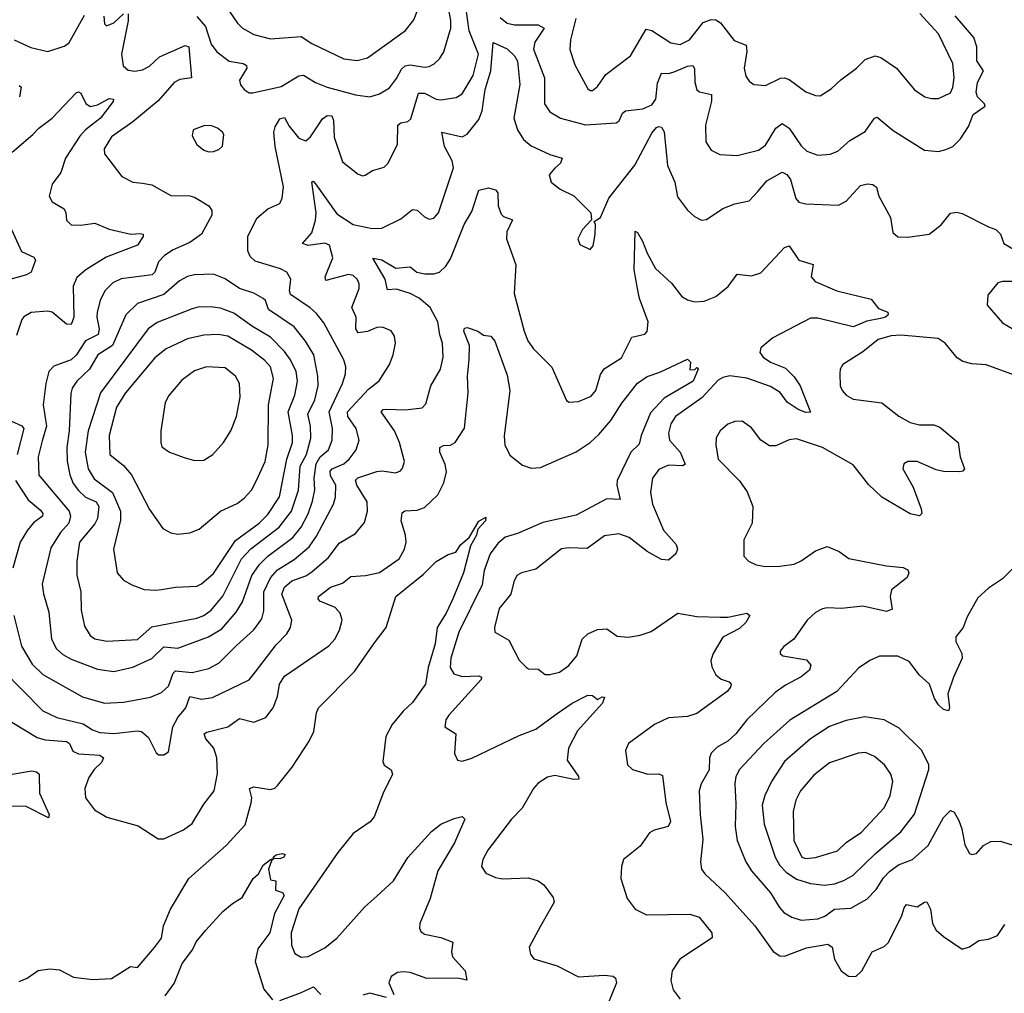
# Model space of a CAD drawing. Extents: x 1550320 to 1685906, y 509093 to 640511.
# Tile 491 of 532: x 1632957 to 1637112, y 611270 to 615380. Entities that reach past the tile are written whole.
import ezdxf

# ---------------------------------------------------------------- set-up
doc = ezdxf.new("R2010")
doc.units = 0

msp = doc.modelspace()

# ---------------------------------------------------------------- linework, layer by layer
at = {"layer": '0CON20XD'}
for points in [[(1633765, 615528.9), (1633876.9, 615365), (1633897.5, 615345), (1633945, 615317.9), (1634015, 615298.8), (1634145, 615309.5), (1634189.8, 615279.8), (1634324.7, 615214.7), (1634381.4, 615208.6), (1634425, 615218.8), (1634585.6, 615335), (1634620.4, 615379.6), (1634648.3, 615451.7)], [(1633475, 614690.5), (1633515, 614683.6), (1633595, 614637.5), (1633675, 614637.1), (1633695, 614630.5), (1633755.7, 614595), (1633768.6, 614575), (1633767.5, 614555), (1633724.4, 614475), (1633675, 614439.2), (1633605, 614408.9), (1633567.9, 614385), (1633542.6, 614357.4), (1633527.8, 614315), (1633516.9, 614303.1), (1633385, 614286.3), (1633350.9, 614269.1), (1633316.1, 614235), (1633296.7, 614195), (1633284.7, 614145), (1633282.9, 614125), (1633292.7, 614075), (1633288.3, 614051.7), (1633234.9, 614025.1), (1633195.4, 613964.6), (1633175, 613944.7), (1633102, 613918), (1633080.8, 613895), (1633066.9, 613845), (1633055.9, 613755), (1633070.8, 613665), (1633052.5, 613602.5), (1633035.2, 613535), (1633038.3, 613458.2), (1633165.4, 613305), (1633171, 613285), (1633164.3, 613255), (1633129.5, 613215), (1633088.8, 613151.2), (1633052, 612998), (1633057.3, 612957.3), (1633079.9, 612879.9), (1633091.8, 612765), (1633112, 612725), (1633139.9, 612699.9), (1633175, 612680.2), (1633285, 612638.9), (1633355, 612629.2), (1633435, 612647.6), (1633515, 612684.3), (1633565, 612733.5), (1633625, 612727.7), (1633754.2, 612775.8), (1633810.5, 612809.5), (1633870.1, 612879.9), (1633897.2, 612922.8), (1633936.6, 613033.4), (1633969.1, 613080.9), (1634005, 613116.2), (1634110.5, 613195), (1634145, 613238.7), (1634174.4, 613295), (1634192.7, 613347.3), (1634202.3, 613395), (1634199.5, 613445), (1634208.9, 613505), (1634224.9, 613535.1), (1634259.7, 613565), (1634276.2, 613605), (1634276.9, 613655), (1634263.3, 613725), (1634319.4, 613845), (1634332.5, 613885), (1634333.8, 613915), (1634324.5, 613945), (1634240.6, 614100.6), (1634210.3, 614140.3), (1634183.3, 614163.3), (1634100.5, 614220.5), (1634095.3, 614235), (1634101.9, 614285), (1634084.2, 614315), (1634058.5, 614328.5), (1633951.2, 614361.2), (1633930.3, 614380.3), (1633920.4, 614405), (1633920, 614465), (1633957.4, 614542.6), (1634005, 614582), (1634055, 614603.8), (1634065, 614627.5), (1634070.4, 614675), (1634035.3, 614845), (1634030.3, 614905), (1634035, 614927.5), (1634055, 614961.8), (1634075, 614966.9), (1634095, 614930.6), (1634135, 614880), (1634165, 614869.5), (1634185, 614885.6), (1634235, 614962.1), (1634255, 614975.3), (1634274.6, 614974.6), (1634282, 614955), (1634284.7, 614885), (1634319.7, 614779.7), (1634385, 614728.8), (1634405, 614721.2), (1634415.7, 614724.3), (1634445.7, 614744.3), (1634495, 614758), (1634512, 614775), (1634551.4, 614855), (1634552.9, 614935), (1634565, 614944.5), (1634595, 614950.5), (1634607.6, 614962.4), (1634640.3, 615069.7), (1634665, 615070.7), (1634715, 615045.4), (1634735, 615041.5), (1634798.9, 615051.1), (1634825, 615067.1), (1634870.5, 615145), (1634893.3, 615235), (1634853.6, 615333.6), (1634839.3, 615435)], [(1633705, 615393.8), (1633741.7, 615351.7), (1633765, 615277.1), (1633789.6, 615245), (1633840.6, 615205), (1633900, 615195), (1633915, 615187.1), (1633915.5, 615175), (1633884.3, 615125), (1633889.2, 615105), (1633905, 615086), (1633925, 615072), (1633941.7, 615071.7), (1634061.2, 615098.8), (1634135, 615142.7), (1634155, 615145.6), (1634205.3, 615115.3), (1634255, 615095.3), (1634375, 615063.4), (1634435, 615055.3), (1634475, 615067.3), (1634517.5, 615092.5), (1634547.9, 615132.1), (1634568.4, 615171.6), (1634584.4, 615185.6), (1634605, 615190.3), (1634665, 615180.4), (1634685, 615182.5), (1634706.6, 615193.4), (1634728.1, 615215), (1634746.5, 615245), (1634776.1, 615345), (1634776.7, 615376.7), (1634764.3, 615445)], [(1632934.6, 615294.6), (1633005, 615262.2), (1633075.6, 615245.6), (1633145, 615267.8), (1633165, 615281.1), (1633231.3, 615398.7)], [(1633311.8, 615395), (1633315, 615362.5), (1633324.3, 615354.3), (1633355, 615367.5), (1633395, 615404.4)], [(1633415.6, 615405), (1633415.4, 615375.4), (1633386.9, 615235), (1633394.4, 615185), (1633415, 615167.1), (1633442.8, 615162.8), (1633475, 615168.5), (1633505, 615184.6), (1633547.1, 615222.9), (1633655, 615270.7), (1633670.9, 615265), (1633682, 615135), (1633632.9, 615127.1), (1633608.5, 615115), (1633542, 615038), (1633435, 614948.8), (1633345, 614885.5), (1633313.5, 614835), (1633315, 614814), (1633388.8, 614718.8), (1633434.5, 614694.5), (1633475, 614690.5)], [(1634985, 615389.2), (1635015, 615365.3), (1635045, 615358.9), (1635145, 615358.1), (1635170, 615345), (1635130.5, 615285), (1635125.2, 615255.2), (1635171.3, 615135), (1635172.1, 615025), (1635195, 614990.6), (1635238.8, 614965), (1635345, 614936.9), (1635475, 614944.4), (1635486.9, 614953.1), (1635500.9, 614985), (1635514.2, 614995), (1635586.3, 615003.7), (1635625, 615021.2), (1635641.1, 615045), (1635648.3, 615111.7), (1635665, 615154.3), (1635695, 615153.1), (1635719.4, 615160.6), (1635775, 615184.6), (1635797.5, 615187.5), (1635804.6, 615174.6), (1635806.9, 615116.9), (1635815, 615083.8), (1635825.5, 615075.5), (1635876.9, 615065), (1635877, 615037), (1635851.9, 614935), (1635853.1, 614865), (1635875, 614830), (1635911.3, 614811.3), (1635985, 614807.3), (1636075, 614828.9), (1636105, 614850.4), (1636148.3, 614921.7), (1636175, 614942.5), (1636205, 614921.8), (1636255, 614847.1), (1636279.2, 614825), (1636325, 614808.5), (1636377.6, 614812.4), (1636409.2, 614825), (1636460.2, 614869.8), (1636525, 614908.9), (1636565, 614964), (1636575, 614969.2), (1636642.9, 614912.9), (1636775, 614829.4), (1636834.4, 614824.4), (1636865, 614831.9), (1636895, 614845.6), (1636926.7, 614876.7), (1636961.1, 614928.9), (1636980.4, 614979.6), (1637031.2, 615015), (1637028.8, 615025), (1636999.2, 615055), (1636993.4, 615075), (1636999.1, 615115), (1637024.4, 615165), (1636996.1, 615206.1), (1636995.6, 615265.6), (1636984.2, 615305), (1636905, 615396.2)], [(1635304.8, 615385.2), (1635280.9, 615295), (1635278.9, 615255), (1635299.8, 615189.8), (1635355, 615088.8), (1635365, 615081.4), (1635375, 615081.9), (1635395, 615098.1), (1635430.6, 615149.4), (1635535, 615228.1), (1635600.4, 615339.6), (1635625, 615334.5), (1635705, 615281.9), (1635745, 615275.3), (1635783.1, 615295), (1635841.7, 615368.3), (1635875, 615381.2), (1635895, 615379.3), (1635915, 615367.3), (1635972.3, 615292.3), (1636022.5, 615272.5), (1636026.1, 615246.1), (1636013.8, 615175), (1636021.8, 615141.8), (1636035, 615121.2), (1636055, 615106.2), (1636105, 615102.5), (1636167.2, 615132.8), (1636185, 615134.5), (1636205, 615127.8), (1636275, 615075.6), (1636315, 615060), (1636335, 615059.2), (1636381.7, 615088.3), (1636423, 615127), (1636488.6, 615175), (1636525, 615211.8), (1636567.9, 615227.9), (1636591.1, 615221.1), (1636657.1, 615175), (1636733.7, 615083.7), (1636776.2, 615055), (1636805, 615047.1), (1636835, 615047.9), (1636885, 615071.4), (1636895, 615093.3), (1636901.1, 615135), (1636894.6, 615195), (1636835, 615320), (1636756.2, 615406.2)], [(1634488.3, 614081.7), (1634465, 614081.2), (1634425, 614064), (1634385, 614058.9), (1634375.8, 614075.8), (1634377.4, 614125), (1634358.8, 614165), (1634390, 614245), (1634390, 614265), (1634381.2, 614285), (1634365, 614300), (1634345, 614304.7), (1634248.7, 614278.7), (1634246.1, 614295), (1634278.9, 614375), (1634265, 614428), (1634245, 614436.2), (1634175, 614426.4), (1634151.2, 614435), (1634189.6, 614480.4), (1634206.2, 614533.8), (1634208.3, 614565), (1634190, 614695), (1634195, 614698), (1634205, 614686.9), (1634295, 614560.7), (1634365, 614515.8), (1634445, 614499.3), (1634485, 614500), (1634565, 614540), (1634615, 614579.4), (1634635, 614575.7), (1634665, 614547.5), (1634685, 614538.6), (1634705, 614542.5), (1634724.6, 614565.4), (1634788.5, 614755), (1634782.1, 614785), (1634750, 614845), (1634738.8, 614905), (1634825, 614885.5), (1634845, 614897.5), (1634895, 614959.1), (1634909, 614995), (1634921.1, 615085), (1634946, 615164), (1634955, 615283.8), (1635015, 615257.5), (1635045, 615227.1), (1635057.5, 615205), (1635067.1, 615107.1), (1635042.4, 614965), (1635058.2, 614915), (1635083.9, 614873.9), (1635115, 614847.9), (1635195, 614811.1), (1635246.4, 614796.4), (1635238.9, 614775), (1635216, 614754), (1635191.2, 614725), (1635200, 614695), (1635238, 614665), (1635296.1, 614636.1), (1635367.5, 614565), (1635370, 614535), (1635332.5, 614495), (1635312.5, 614455), (1635320.7, 614430.7), (1635365, 614410), (1635377.5, 614425), (1635386.1, 614473.9), (1635387.5, 614515), (1635381.7, 614528.3), (1635407.5, 614545), (1635443.3, 614626.7), (1635553.6, 614766.4), (1635625, 614901.4), (1635644.4, 614925), (1635655, 614929.4), (1635666.2, 614926.2), (1635677, 614907), (1635690.7, 614765), (1635721.2, 614695), (1635733, 614633), (1635775, 614576.2), (1635805, 614550), (1635835, 614534), (1635855, 614536.2), (1635925, 614582.9), (1635975, 614602.9), (1636035, 614615.8), (1636072.2, 614655), (1636110.6, 614699.4), (1636175, 614736.5), (1636195, 614726.4), (1636210.4, 614705), (1636232.9, 614625), (1636245, 614610), (1636275, 614602.9), (1636413, 614597), (1636445, 614614.3), (1636505, 614680.5), (1636535, 614687.8), (1636557.5, 614685), (1636573.1, 614673.1), (1636582.9, 614635), (1636632.5, 614545), (1636642.1, 614482.1), (1636663.4, 614463.4), (1636705, 614461.8), (1636795, 614475.5), (1636845.6, 614514.4), (1636885, 614563.5), (1636912.2, 614567.7), (1636935, 614562.7), (1637045, 614505.4), (1637076, 614495), (1637096, 614475), (1637110, 614435), (1637150.9, 614410.9)], [(1632955, 615103.1), (1632963.1, 615095), (1632955.9, 615055)], [(1632925, 614821.4), (1633013.1, 614895), (1633037.6, 614922.4), (1633094.4, 614965), (1633195, 615071.4), (1633205, 615075.8), (1633215, 615070), (1633237, 615027), (1633255, 615013.8), (1633285, 615020.8), (1633335, 615047.1), (1633353.3, 615045), (1633351.4, 615035), (1633298.8, 614965), (1633235, 614914.8), (1633211.6, 614888.4), (1633151.1, 614795), (1633131.5, 614735), (1633095, 614685.8), (1633082.2, 614635), (1633095, 614610.8), (1633145, 614581.2), (1633152.5, 614565), (1633154.4, 614534.4), (1633174.4, 614514.4), (1633215, 614512.5), (1633275, 614521.2), (1633335, 614495.4), (1633425.6, 614474.4), (1633465, 614477.8), (1633478.8, 614475), (1633478.1, 614465), (1633455, 614428.1), (1633322.6, 614377.4), (1633236.5, 614325), (1633197.8, 614292.2), (1633183.2, 614255), (1633185.3, 614124.7), (1633175, 614093.1), (1633155, 614094.6), (1633095, 614145.6), (1633075, 614150), (1633005.6, 614144.4), (1632974.2, 614125.8), (1632965.9, 614114.1), (1632943.4, 614046.6)], [(1633755, 614822.5), (1633775, 614824), (1633798.3, 614831.7), (1633813.6, 614846.4), (1633818.8, 614895), (1633813.3, 614905), (1633792.7, 614922.7), (1633764.2, 614934.2), (1633735, 614932.5), (1633690, 614915), (1633685, 614890), (1633705, 614853.3), (1633735, 614830), (1633755, 614822.5)], [(1634585, 613733.7), (1634655, 613742.2), (1634671.1, 613758.9), (1634692.5, 613835), (1634732.7, 613905), (1634744, 613956), (1634742.1, 614015), (1634729.8, 614049.8), (1634721.8, 614105), (1634689.7, 614165), (1634643.3, 614205), (1634605.5, 614225), (1634547.9, 614242.1), (1634510, 614240), (1634500.2, 614285), (1634447, 614373), (1634485, 614365.9), (1634545, 614330.9), (1634605, 614337.5), (1634633.8, 614313.8), (1634667.6, 614307.6), (1634705, 614307.6), (1634728.9, 614315), (1634755, 614339.2), (1634775, 614371.1), (1634833.1, 614515), (1634865, 614570), (1634895, 614660), (1634935, 614670), (1634965, 614662.5), (1634975, 614650), (1634976.2, 614595), (1634989.3, 614559.3), (1634999.2, 614549.2), (1635036.9, 614535), (1635013.3, 614485), (1635011.3, 614455), (1635050.8, 614345), (1635043.9, 614225), (1635085.6, 614065), (1635101.9, 614025), (1635125, 613990.8), (1635202.8, 613912.8), (1635265, 613773.3), (1635276.4, 613766.4), (1635315, 613768), (1635369.4, 613790.6), (1635387.8, 613815), (1635407.8, 613882.2), (1635423, 613907), (1635497, 613953), (1635540, 614040), (1635595, 614052.5), (1635605, 614063.8), (1635609.6, 614105), (1635573.2, 614203.2), (1635564.7, 614245.3), (1635550.7, 614325), (1635555, 614487.5), (1635565, 614482.5), (1635585.9, 614445.9), (1635604.7, 614394.7), (1635640.6, 614330.6), (1635708, 614268), (1635751.7, 614211.7), (1635775, 614197.5), (1635805, 614189.5), (1635845, 614192.5), (1635895, 614211.9), (1635946.6, 614253.4), (1635985, 614305.6), (1636045, 614298.8), (1636085, 614311.3), (1636185, 614418.6), (1636205, 614426), (1636244.6, 614364.6), (1636305, 614346.7), (1636297.5, 614295), (1636313.8, 614275), (1636405.6, 614235.6), (1636550.7, 614200.7), (1636581.7, 614161.7), (1636621.2, 614145), (1636622.5, 614135), (1636611.4, 614125), (1636589.2, 614119.2), (1636532, 614108), (1636475, 614083.5), (1636325, 614120.4), (1636295, 614120.2), (1636135, 614037.5), (1636084.5, 613995), (1636081.1, 613975), (1636094.5, 613955), (1636125.6, 613935), (1636188.8, 613908.8), (1636225, 613872.9), (1636251.2, 613835), (1636295, 613724), (1636275, 613722.4), (1636242.1, 613735), (1636195.2, 613765.2), (1636166.6, 613806.6), (1636125, 613832.5), (1636025, 613866.8), (1635953.7, 613876.3), (1635925, 613870.4), (1635905, 613858.2), (1635835.5, 613784.5), (1635725, 613705.5), (1635704.4, 613674.4), (1635695.4, 613635), (1635699.1, 613605), (1635745, 613554.4), (1635765.6, 613504.4), (1635755, 613497.1), (1635695, 613499.1), (1635655, 613481.1), (1635627.8, 613445), (1635618.5, 613385), (1635627.9, 613335), (1635674.6, 613225), (1635727.8, 613165), (1635733.1, 613145), (1635725.6, 613125), (1635695, 613099.4), (1635665, 613101.8), (1635605.2, 613135.2), (1635528.6, 613195), (1635485, 613210), (1635425, 613201.9), (1635352.6, 613147.4), (1635275, 613151.5), (1635243.8, 613146.2), (1635135, 613060.6), (1635074.5, 613045.5), (1635055, 613034), (1635042, 613008), (1635030, 612955), (1634980, 612895), (1634960.6, 612815), (1634962.5, 612795), (1635021.7, 612761.7), (1635065, 612676.7), (1635095.7, 612645.7), (1635105, 612640), (1635145, 612638), (1635175, 612615.8), (1635195, 612615.6), (1635235, 612625.6), (1635275, 612654.3), (1635308.1, 612695), (1635331.1, 612765), (1635355, 612787.3), (1635395.7, 612805.7), (1635435, 612808.6), (1635477.9, 612777.9), (1635525, 612773.1), (1635575, 612781.5), (1635622.1, 612797.9), (1635735, 612874.5), (1635815, 612860.8), (1635915, 612857.7), (1635945, 612858.5), (1636025.6, 612875.6), (1636038.8, 612865), (1636021.9, 612835), (1635995, 612810.9), (1635925, 612773.3), (1635883.8, 612705), (1635874.4, 612675), (1635877.9, 612647.9), (1635894.3, 612615), (1635917, 612597), (1635951.2, 612585), (1635960, 612575), (1635957.2, 612562.8), (1635942.9, 612545), (1635815, 612451.5), (1635775, 612438.9), (1635695, 612432.9), (1635636.2, 612405), (1635525.8, 612324.2), (1635514.2, 612295.8), (1635522, 612235), (1635543.3, 612215), (1635607.5, 612195), (1635655, 612196.9), (1635669.2, 612189.2), (1635683.7, 612076.3), (1635703.3, 611995), (1635693.8, 611975), (1635635, 611958.9), (1635615, 611947.1), (1635575, 611891.4), (1635505.8, 611835), (1635497.1, 611805), (1635494.4, 611755), (1635521.1, 611671.1), (1635555, 611625.8), (1635602.2, 611602.2), (1635785, 611604.5), (1635825, 611591.1), (1635877.8, 611525), (1635880, 611505), (1635742.9, 611415), (1635710.6, 611365), (1635704.3, 611325), (1635715.5, 611285.5), (1635744.2, 611245)], [(1632922.5, 614495), (1632965, 614402), (1633017.6, 614377.6), (1633024, 614365), (1633006, 614315), (1632986.4, 614303.6), (1632916.3, 614283.7)], [(1633325, 612756.5), (1633455, 612763.8), (1633515, 612817.1), (1633705, 612854.3), (1633734.4, 612865.6), (1633765, 612888.4), (1633815, 612947.1), (1633893.5, 613105), (1633933.3, 613146.6), (1634052.2, 613237.8), (1634104.6, 613305.4), (1634133.9, 613393.9), (1634141.2, 613495), (1634167, 613545), (1634185.6, 613614.4), (1634183.8, 613665), (1634173.3, 613715), (1634203.1, 613775), (1634217.1, 613835), (1634215.6, 613875.6), (1634199.2, 613965), (1634163.6, 614023.6), (1634115, 614083.4), (1634006.8, 614156.8), (1633994.8, 614194.8), (1633985, 614203.9), (1633945.2, 614225.2), (1633885, 614245.3), (1633825, 614286.8), (1633775, 614305.6), (1633695, 614303.2), (1633665, 614296), (1633632.3, 614277.7), (1633565, 614220.5), (1633455, 614181.8), (1633404.6, 614135), (1633349.1, 614005), (1633287.2, 613965), (1633251.7, 613905), (1633197.8, 613855), (1633178.8, 613825), (1633172.6, 613802.6), (1633165.7, 613645), (1633155.6, 613575), (1633157.2, 613517.2), (1633168.7, 613458.7), (1633182.8, 613422.8), (1633205, 613392.4), (1633235.1, 613365.1), (1633280, 613345), (1633290.7, 613325), (1633285.3, 613275.3), (1633275, 613251.5), (1633209.2, 613175), (1633198.2, 613095), (1633198.2, 613035), (1633214.6, 612965), (1633217.3, 612887.3), (1633230.2, 612820.2), (1633255, 612780.8), (1633275, 612766.7), (1633325, 612756.5)], [(1637174.3, 614275.7), (1637105, 614275.5), (1637085, 614270), (1637043.2, 614216.8), (1637040, 614175), (1637105, 614100), (1637152.9, 614072.9)], [(1633531.8, 612971.8), (1633555, 612974.7), (1633615, 612985.3), (1633705, 612989.6), (1633725, 612999.1), (1633775, 613042.9), (1633868.5, 613181.5), (1633968, 613255), (1634005, 613290.9), (1634053.4, 613366.6), (1634084.2, 613525), (1634108.1, 613595), (1634108.9, 613625), (1634090.8, 613725), (1634118.3, 613795), (1634130, 613855), (1634124, 613895), (1634100.2, 613945), (1634075, 613980.3), (1634015, 614040.3), (1633939.1, 614085), (1633861.5, 614141.5), (1633805, 614162.2), (1633772.7, 614167.3), (1633715, 614168.5), (1633685, 614160.4), (1633537.8, 614102.2), (1633499.2, 614075), (1633297.6, 613805), (1633245.6, 613645), (1633233.7, 613555), (1633245.8, 613485), (1633271.9, 613441.9), (1633349.5, 613385), (1633382.4, 613305), (1633382, 613268), (1633352.7, 613145), (1633368.9, 613045), (1633395, 613014.2), (1633431.2, 612995), (1633482.5, 612975), (1633531.8, 612971.8)], [(1632885, 612439.2), (1633030.4, 612350.4), (1633065, 612340.3), (1633155, 612333.4), (1633166.8, 612325), (1633182, 612292), (1633205, 612281.9), (1633295.2, 612275.2), (1633310.6, 612265), (1633302.3, 612245), (1633271.2, 612215), (1633248.9, 612181.1), (1633232.5, 612135), (1633235.6, 612095), (1633272.9, 612045), (1633325, 612014.6), (1633456.7, 611976.7), (1633542.2, 611922.2), (1633565, 611922.2), (1633649.1, 611960.9), (1633685, 611987.5), (1633735, 612069.2), (1633778.2, 612125), (1633791.9, 612198.1), (1633789.4, 612265), (1633775.9, 612305), (1633742.4, 612345), (1633735.6, 612365), (1633746.7, 612373.3), (1633835.3, 612394.8), (1633885, 612430), (1633945, 612415.6), (1633995.4, 612434.6), (1634026.7, 612475), (1634045, 612523.3), (1634053.9, 612575), (1634075, 612608.5), (1634262.4, 612737.6), (1634286.9, 612765), (1634307, 612803), (1634317.5, 612845), (1634309.1, 612875), (1634288.4, 612898.4), (1634224.3, 612925), (1634216.9, 612935), (1634218.6, 612945), (1634269.5, 612985), (1634319, 613001), (1634355, 613030), (1634416.1, 613033.9), (1634475, 613046.9), (1634558.1, 613105), (1634581.1, 613145), (1634587.5, 613175), (1634585.4, 613205), (1634567.5, 613265), (1634571.5, 613298.5), (1634582.7, 613307.3), (1634635, 613310), (1634665, 613320.4), (1634722.1, 613375), (1634747.5, 613425), (1634757.7, 613472.3), (1634752.3, 613502.3), (1634729.6, 613555), (1634730, 613575), (1634745, 613583.5), (1634775.3, 613584.7), (1634794.3, 613595), (1634834, 613656), (1634850, 613805), (1634846.7, 613875), (1634854.6, 613945), (1634854.7, 614005), (1634831.6, 614065), (1634835, 614077.9), (1634845, 614080.5), (1634890.5, 614065), (1634915, 614049.2), (1634945, 614044.5), (1634962.6, 614022.6), (1635015, 613880), (1635025.6, 613815), (1635001.8, 613621.8), (1635004, 613585), (1635025, 613541.9), (1635079.2, 613499.2), (1635115, 613487.5), (1635155, 613490.6), (1635305, 613555.4), (1635364.8, 613595.2), (1635400.9, 613629.1), (1635451.5, 613688.5), (1635498, 613762), (1635564.6, 613845.4), (1635605, 613874), (1635658.2, 613891.8), (1635775, 613946.7), (1635787.5, 613935), (1635785, 613902.5), (1635806.4, 613903.6), (1635815, 613912.5), (1635820, 613905), (1635799.1, 613855), (1635676.9, 613783.1), (1635619.3, 613720.7), (1635579.7, 613625), (1635571.3, 613588.7), (1635535.5, 613554.5), (1635478.9, 613435), (1635476.7, 613415), (1635491.2, 613355), (1635435, 613357.6), (1635305, 613288.8), (1635165, 613257.5), (1635058.5, 613211.5), (1635006.4, 613196.4), (1634975, 613168.9), (1634942.1, 613125), (1634917, 613055), (1634909.5, 612995), (1634809.7, 612795), (1634776.4, 612685), (1634773.3, 612645), (1634788.8, 612618.8), (1634825, 612608.4), (1634895, 612611.1), (1634905.5, 612605.5), (1634904.4, 612595), (1634768, 612445), (1634756, 612425), (1634752, 612395), (1634797.5, 612365), (1634792.4, 612282.4), (1634804.4, 612254.4), (1634825, 612250.8), (1634865, 612262.5), (1635065, 612358), (1635135, 612385.4), (1635221.1, 612448.9), (1635288.6, 612495), (1635355, 612529.4), (1635375, 612528), (1635395, 612511.2), (1635415, 612522.5), (1635425, 612520), (1635416.2, 612495), (1635311.3, 612378.7), (1635273.2, 612305), (1635268, 612255), (1635315.8, 612185), (1635316.7, 612175), (1635295, 612172.5), (1635215, 612190), (1635185, 612182.7), (1635145, 612156.9), (1635125, 612134.4), (1635078, 612052), (1635033.3, 612005), (1634932.9, 611875), (1634912, 611835), (1634906.7, 611805), (1634925, 611777.5), (1634965, 611758.8), (1634995, 611754.2), (1635105, 611757.5), (1635145, 611745.8), (1635168.7, 611728.7), (1635208, 611675), (1635212, 611655), (1635155.7, 611554.3), (1635106.7, 611465), (1635113.3, 611435), (1635126.4, 611416.4), (1635225, 611386), (1635315, 611340), (1635425, 611347.1), (1635462.3, 611342.3), (1635471.2, 611335), (1635475.7, 611315), (1635438.9, 611225)], [(1632932.2, 612865), (1632965, 612735.7), (1633009.3, 612659.3), (1633055, 612616.2), (1633221.7, 612521.8), (1633315, 612495.5), (1633395, 612500), (1633509.1, 612520.9), (1633555, 612540), (1633585, 612566.5), (1633605, 612621.1), (1633615, 612631.8), (1633685, 612624.7), (1633755, 612641.5), (1633798.5, 612665), (1633872, 612738), (1633945.9, 612804.1), (1633978.6, 612851.4), (1633987.5, 612885), (1633988.1, 612965), (1634015.4, 613024.6), (1634045, 613058.3), (1634115, 613101.2), (1634179.2, 613155), (1634209.8, 613200.2), (1634282.2, 613335), (1634290, 613365), (1634291.1, 613415), (1634268.5, 613455), (1634267.7, 613475), (1634276, 613485), (1634324.6, 613505), (1634347.7, 613525), (1634377.1, 613565), (1634389.2, 613605), (1634377.8, 613655), (1634342.6, 613705), (1634340.7, 613725), (1634429.4, 613820.6), (1634474.7, 613855.3), (1634517.8, 613925), (1634532.7, 613965), (1634542.9, 614015), (1634539.5, 614045), (1634525, 614066.9), (1634488.3, 614081.7)], [(1633625, 613208), (1633675, 613214.2), (1633715, 613229.2), (1633805, 613305.5), (1633875, 613338.6), (1633905, 613360), (1633935, 613394), (1633956.9, 613435), (1633992.5, 613515), (1634005.4, 613585), (1634007.9, 613755), (1634027.8, 613865), (1634015, 613915.5), (1633992.3, 613942.3), (1633935.5, 613985.5), (1633835, 614044.7), (1633795, 614051.8), (1633735, 614048.8), (1633665, 614032.4), (1633575, 613991.5), (1633527.3, 613952.7), (1633404.1, 613805), (1633365.8, 613745), (1633335.3, 613625), (1633337.8, 613545), (1633395, 613498.5), (1633429.2, 613459.1), (1633505, 613312.5), (1633562, 613232), (1633595, 613214), (1633625, 613208)], [(1637155, 613879.6), (1637036.2, 613923.8), (1636975, 613927.7), (1636937.4, 613937.4), (1636913.4, 613953.4), (1636862.9, 614015), (1636833.3, 614035), (1636675, 614048.5), (1636635.4, 614045.4), (1636580.4, 614029.6), (1636515, 613978.2), (1636431.2, 613925), (1636420, 613905), (1636417.5, 613885), (1636420, 613835), (1636428.1, 613815), (1636444.2, 613795), (1636475, 613778.5), (1636595, 613762.9), (1636667, 613707), (1636715, 613680), (1636755, 613670.5), (1636815, 613670.5), (1636839.6, 613659.6), (1636918.1, 613595), (1636926.5, 613535), (1636944, 613485), (1636937.5, 613475), (1636925, 613471.4), (1636855, 613473.1), (1636825, 613479.4), (1636745, 613515.5), (1636705, 613515.7), (1636688.8, 613505), (1636684, 613485), (1636727.2, 613407.2), (1636761.9, 613315), (1636763.9, 613296.1), (1636753.8, 613286.2), (1636715, 613294.3), (1636595, 613364.5), (1636538.5, 613418.5), (1636475, 613500.5), (1636345, 613574.5), (1636235, 613610.6), (1636205, 613607.1), (1636147.9, 613582.1), (1636122, 613582), (1636084.3, 613605), (1636045, 613658), (1636005.8, 613685.8), (1635975, 613684.2), (1635945, 613672.5), (1635912.5, 613645), (1635895.6, 613615), (1635894.4, 613585), (1635904.5, 613525), (1635995, 613434), (1636027.2, 613387.2), (1636051.4, 613325), (1636048, 613255), (1636013.3, 613185), (1636013.3, 613115), (1636032.5, 613095), (1636065, 613078.8), (1636105, 613072.5), (1636165, 613073.3), (1636225, 613082.3), (1636255, 613095.5), (1636315, 613138.5), (1636365, 613156.7), (1636415.9, 613135.9), (1636456.4, 613106.4), (1636615, 613074.5), (1636685, 613068.1), (1636705, 613058), (1636710, 613045), (1636702.5, 613025), (1636636.1, 612973.9), (1636630.8, 612945), (1636638.6, 612891.4), (1636615, 612881.5), (1636515, 612904.4), (1636425, 612894.4), (1636365, 612897.1), (1636345, 612894), (1636315, 612877.5), (1636280, 612845), (1636224.5, 612765.5), (1636182, 612735), (1636166.2, 612715), (1636166.2, 612705), (1636177.5, 612695), (1636277.6, 612677.6), (1636296.2, 612655), (1636290, 612635), (1636255, 612606.2), (1636188.3, 612571.7), (1636145, 612540), (1636025, 612424.5), (1635979.1, 612365), (1635945, 612335.4), (1635900.3, 612309.8), (1635875.3, 612284.7), (1635867.5, 612265), (1635866.1, 612213.9), (1635832.3, 612155), (1635824.7, 612125.3), (1635828.2, 612025), (1635840.2, 611920.2), (1635830.5, 611825), (1635834.4, 611795), (1635848.6, 611775), (1635934.7, 611694.7), (1636059.1, 611555), (1636137.2, 611447.2), (1636165, 611429.2), (1636185, 611426.9), (1636277.3, 611462.7), (1636367.8, 611477.8), (1636385.3, 611465.3), (1636395.5, 611415), (1636424.4, 611365), (1636455, 611343.3), (1636485, 611341.9), (1636511.4, 611365), (1636555, 611445.8), (1636605, 611467.5), (1636622.9, 611485), (1636679.3, 611599.3), (1636689.1, 611630.9), (1636700, 611645), (1636745, 611635.7), (1636775, 611655.8), (1636785, 611656), (1636800.4, 611625), (1636809.6, 611565), (1636825, 611537.1), (1636855, 611510), (1636935, 611456.2), (1636965, 611466.2), (1637005, 611493.8), (1637045, 611498.8), (1637083.3, 611515), (1637115, 611560.8)], [(1633695, 613519.5), (1633735, 613521.5), (1633772.2, 613545), (1633817.9, 613595), (1633847.9, 613645), (1633872.7, 613705), (1633887.3, 613787.3), (1633884.5, 613845), (1633868.1, 613875), (1633825, 613910.8), (1633745, 613914.6), (1633695, 613897.3), (1633641.6, 613858.4), (1633586, 613794), (1633570.9, 613765), (1633552.9, 613645), (1633552.2, 613595), (1633557.8, 613577.8), (1633590, 613555), (1633651.5, 613531.5), (1633695, 613519.5)], [(1632885.5, 612635), (1633055, 612463.4), (1633114.2, 612435), (1633225, 612407.8), (1633265, 612382.4), (1633295, 612371.8), (1633355, 612366.8), (1633455, 612378.4), (1633470.8, 612375), (1633500.6, 612350.6), (1633532.5, 612285), (1633545, 612277.5), (1633565, 612277.5), (1633585, 612290), (1633603.6, 612395), (1633624.6, 612435), (1633658, 612475), (1633675, 612522.7), (1633725, 612511.9), (1633770.8, 612519.2), (1633925, 612593.9), (1633951.9, 612628.1), (1634039.3, 612740.7), (1634085, 612787.5), (1634100.7, 612815), (1634105.8, 612845.8), (1634063.8, 612955), (1634074.3, 612985), (1634105, 613012), (1634165, 613032.5), (1634190.4, 613049.6), (1634260, 613110), (1634305, 613170.7), (1634375, 613210.9), (1634412.7, 613257.3), (1634424.6, 613305), (1634423.4, 613345), (1634379.6, 613415), (1634375, 613437.1), (1634384.3, 613445.7), (1634465, 613472.7), (1634485.4, 613475.4), (1634545, 613467.5), (1634564.3, 613475.7), (1634573.2, 613486.8), (1634580.6, 613515), (1634560.5, 613595), (1634539.4, 613645), (1634483.3, 613725), (1634491.2, 613735), (1634503.2, 613736.8), (1634585, 613733.7)], [(1632923.3, 613685), (1632966.5, 613666.5), (1632974.1, 613655), (1632946.1, 613545)], [(1632940, 613435), (1632993, 613353), (1633045, 613310.3), (1633054.4, 613295.6), (1633053.8, 613285), (1633015, 613255.9), (1632989.7, 613225), (1632959.3, 613175), (1632928.8, 613065)], [(1632955, 611320), (1632989.2, 611335), (1633035, 611366.7), (1633085, 611374.4), (1633125, 611369.2), (1633185, 611338), (1633265, 611329.2), (1633345, 611332.2), (1633425, 611384), (1633455, 611380), (1633526.7, 611463.3), (1633555, 611503.8), (1633564.2, 611555), (1633593.3, 611625), (1633671.4, 611755), (1633828.5, 611895), (1633908.5, 611981.5), (1633934.4, 612075), (1633936.7, 612095), (1633927.5, 612135), (1633945, 612142.5), (1634015, 612131.2), (1634033.3, 612136.7), (1634045, 612147.8), (1634106.9, 612225), (1634179.5, 612335), (1634198.2, 612375), (1634210, 612455), (1634218.5, 612475), (1634370.7, 612629.3), (1634455, 612750), (1634504.3, 612815), (1634545, 612945.6), (1634661, 613039), (1634715, 613092.9), (1634765, 613122), (1634797.5, 613132.5), (1634818.5, 613165), (1634854.5, 613195), (1634895, 613264), (1634925, 613280), (1634923.3, 613265), (1634890.6, 613229.4), (1634884.5, 613205), (1634860.2, 613159.8), (1634830.7, 613045), (1634784.7, 612935), (1634756.4, 612875), (1634718.4, 612815), (1634710.2, 612745), (1634681.2, 612645), (1634669.1, 612575), (1634615, 612497.5), (1634575, 612460.8), (1634529, 612405), (1634501.9, 612355), (1634489.5, 612249.5), (1634495, 612233.1), (1634525, 612213.8), (1634530.6, 612195), (1634490.7, 612115), (1634453.2, 612015), (1634436.1, 611993.9), (1634363.8, 611945), (1634300.3, 611865), (1634135, 611627.5), (1634102.5, 611525), (1634103.8, 611473.8), (1634118.7, 611438.7), (1634145, 611422.9), (1634175, 611425.6), (1634245, 611462.7), (1634295, 611502.5), (1634413.2, 611635), (1634465, 611680), (1634534.3, 611745.7), (1634595, 611843.3), (1634695, 611954), (1634735, 611984), (1634791.2, 612008.8), (1634825, 612016.7), (1634836, 612006), (1634791.9, 611905), (1634722.2, 611787.8), (1634689.7, 611670.3), (1634645.7, 611565.7), (1634644.5, 611545), (1634650.7, 611530.7), (1634665, 611519.4), (1634735, 611505.6), (1634785.6, 611485.6), (1634780, 611445), (1634784, 611425), (1634837.5, 611365), (1634843.6, 611326.4), (1634804.7, 611334.7), (1634675, 611333.2), (1634605, 611357.9), (1634575, 611361.5), (1634551.7, 611358.3), (1634525, 611342), (1634514.4, 611315), (1634535.8, 611265)], [(1637150, 613065), (1637105, 613020), (1637045, 612980.8), (1637000.8, 612939.2), (1636955, 612859.2), (1636938.9, 612815), (1636907.5, 612775), (1636907.1, 612755), (1636933.1, 612705), (1636934.3, 612685), (1636897.3, 612605), (1636873.9, 612535), (1636881.4, 612475), (1636877.1, 612462.9), (1636855, 612467.8), (1636835, 612487.8), (1636817.7, 612515), (1636796, 612576), (1636753.8, 612613.8), (1636711.3, 612671.3), (1636663.4, 612693.4), (1636585, 612693.1), (1636544.6, 612675.4), (1636497.6, 612642.4), (1636405.6, 612545), (1636206.6, 612423.4), (1636097.1, 612325), (1635994.7, 612215.3), (1635978.9, 612185), (1635974.5, 612155), (1635979.5, 612069.5), (1635976.1, 611975), (1635984.6, 611915), (1636020.9, 611825), (1636045, 611787.5), (1636125.9, 611695), (1636162.9, 611632.9), (1636181.9, 611611.9), (1636215, 611591.3), (1636255, 611579.7)], [(1636355, 611726.8), (1636395, 611733.2), (1636435, 611746.1), (1636475, 611768.8), (1636569.3, 611860.7), (1636675, 611952.3), (1636732.9, 612027.1), (1636794.4, 612215), (1636794.4, 612235), (1636764.4, 612295), (1636669.1, 612389.1), (1636605, 612424.6), (1636523, 612437), (1636445, 612422.5), (1636375, 612396.5), (1636295, 612344.6), (1636185, 612248.8), (1636129.3, 612165), (1636101.6, 612105), (1636090.9, 612065), (1636099.2, 611985), (1636145, 611845.6), (1636165, 611810.4), (1636191.3, 611781.3), (1636235, 611752.1), (1636295, 611733.9), (1636355, 611726.8)], [(1636275, 611839.1), (1636315, 611843.4), (1636407.7, 611872.3), (1636445, 611906.5), (1636509.2, 611950.9), (1636605, 612052.9), (1636630.4, 612105), (1636642.1, 612165), (1636632.7, 612195), (1636606.5, 612235), (1636565, 612269.4), (1636526.2, 612286.2), (1636495, 612284.4), (1636375, 612243.5), (1636308.3, 612191.7), (1636252.7, 612125), (1636232.1, 612085), (1636221.9, 612038.1), (1636224.7, 611915), (1636257.8, 611845), (1636275, 611839.1)], [(1632925, 612195.3), (1633008.8, 612208.8), (1633028.8, 612205), (1633039.2, 612195), (1633040.8, 612115), (1633081.2, 612025), (1633078.3, 612011.7), (1632985, 612059.6), (1632865, 612060.4)], [(1636255, 611579.7), (1636325, 611584.3), (1636355, 611596.7), (1636395, 611625.7), (1636465, 611629.6), (1636532.3, 611667.7), (1636571.3, 611708.7), (1636602.1, 611757.9), (1636627.9, 611785), (1636665, 611812.8), (1636724.7, 611835.3), (1636790.9, 611895), (1636855, 612011.9), (1636885, 612042.5), (1636900, 612035), (1636919.8, 611999.8), (1636932.9, 611965), (1636945, 611897.5), (1636965, 611861.2), (1636975, 611856.7), (1636995, 611861.2), (1637025, 611893.8), (1637055, 611911.2), (1637095, 611912), (1637145, 611896.7)], [(1633570.8, 611259.2), (1633608.5, 611311.5), (1633643.5, 611396.5), (1633686.4, 611453.6), (1633702.5, 611487.5), (1633742.7, 611537.3), (1633814.6, 611615.4), (1633855, 611650), (1633896.2, 611675), (1633942.5, 611755), (1633965.7, 611775), (1633985, 611811.4), (1634015, 611835.8), (1634030, 611840), (1634027.5, 611845), (1634040, 611855), (1634065, 611860.6), (1634077, 611857), (1634072, 611845), (1634055, 611838.6), (1634030, 611840), (1634020, 611830), (1634007.1, 611795), (1634015, 611750), (1634037.5, 611745), (1634036.4, 611706.4), (1634066.2, 611696.2), (1634073.9, 611683.9), (1634033.1, 611606.9), (1634012.5, 611525), (1633962, 611458), (1633951.3, 611405), (1633988.1, 611288.1), (1634023.5, 611243.5)], [(1634055, 611239.6), (1634142.9, 611272.9), (1634197.5, 611297.5), (1634227.5, 611265)], [(1634505, 611252.3), (1634435, 611270.8), (1634405, 611262.1)]]:
    msp.add_lwpolyline(points, dxfattribs=at)

doc.saveas('drawing.dxf')
